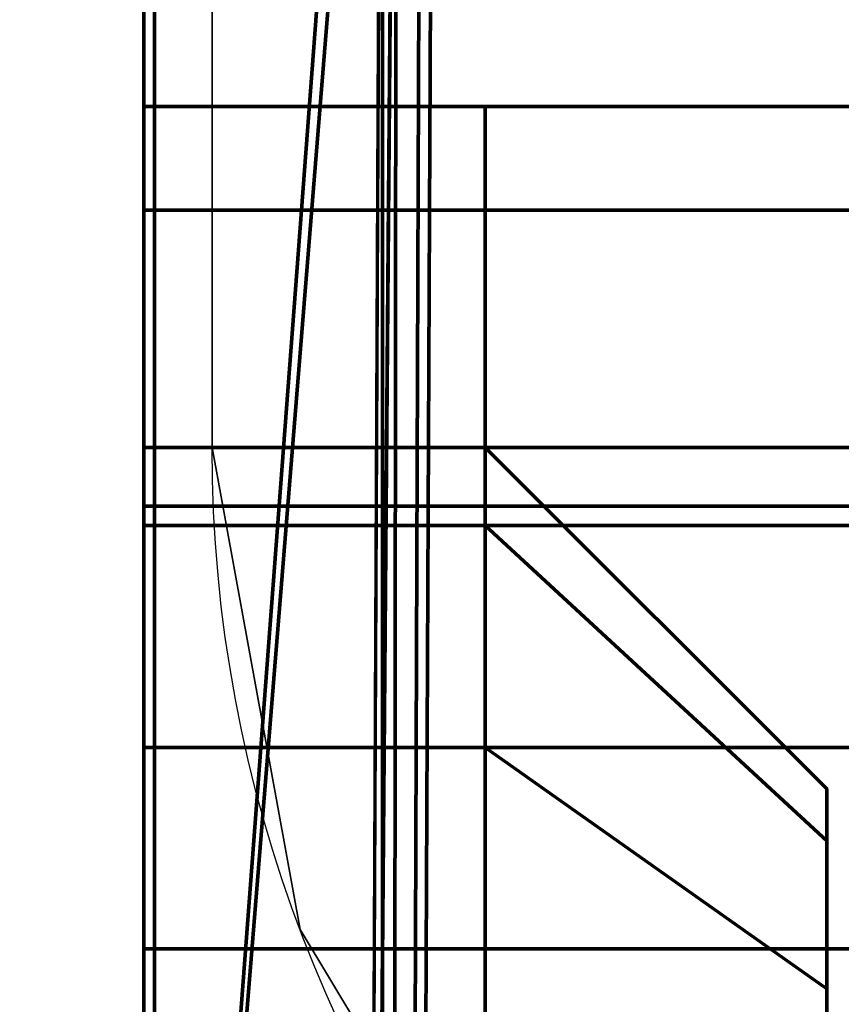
# Model space of a CAD drawing. Header units: millimetres. Extents: x -490 to 6690, y -115 to 132.
# Tile 660 of 1031: x 4028.82 to 4030.02, y -8.57 to -7.12. Entities that reach past the tile are written whole.
import ezdxf

# ---------------------------------------------------------------- set-up
doc = ezdxf.new("R2010")
doc.units = ezdxf.units.MM
doc.layers.add('152', color=7, linetype='Continuous', true_color=0xffffff)

# ---------------------------------------------------------------- blocks, each defined once
blk = doc.blocks.new('UG_SURFACE_256')
at = {"layer": '152', "color": 46, "linetype": 'Continuous', "lineweight": 70}
for points in [[(4032.4998, -7.25, 1159), (4032.4998, -5.25, 1159), (4028.9998, -5.25, 1159), (4028.9998, -10.25, 1159)], [(4028.9998, -10.25, 1021), (4028.9998, -5.25, 1021), (4032.4998, -5.25, 1021), (4032.4998, -7.25, 1021)], [(4028.9998, -5.25, 1139.5), (4028.9998, -10.625, 1139.5), (4028.9998, -7.75, 1140.4999), (4028.9998, -7.25, 1140.4999)], [(4028.9998, -10.625, 1149.5), (4028.9998, -5.25, 1149.5), (4028.9998, -7.25, 1148.5), (4028.9998, -7.75, 1148.5)], [(4028.9998, -5.25, 1129.5), (4028.9998, -10.625, 1129.5), (4028.9998, -7.75, 1130.5), (4028.9998, -7.25, 1130.5)], [(4028.9998, -10.625, 1139.5), (4028.9998, -5.25, 1139.5), (4028.9998, -7.25, 1138.5), (4028.9998, -7.75, 1138.5)], [(4028.9998, -5.25, 1119.5), (4028.9998, -10.625, 1119.5), (4028.9998, -7.75, 1120.5), (4028.9998, -7.25, 1120.5)], [(4028.9998, -10.625, 1129.5), (4028.9998, -5.25, 1129.5), (4028.9998, -7.25, 1128.5), (4028.9998, -7.75, 1128.5)], [(4028.9998, -7.75, 1061.5), (4028.9998, -7.25, 1061.5), (4028.9998, -5.25, 1060.5), (4028.9998, -10.625, 1060.5)], [(4028.9998, -10.625, 1070.5), (4028.9998, -5.25, 1070.5), (4028.9998, -7.25, 1069.5), (4028.9998, -7.75, 1069.5)], [(4028.9998, -7.75, 1051.5), (4028.9998, -7.25, 1051.5), (4028.9998, -5.25, 1050.5), (4028.9998, -10.625, 1050.5)], [(4028.9998, -10.625, 1060.5), (4028.9998, -5.25, 1060.5), (4028.9998, -7.25, 1059.5), (4028.9998, -7.75, 1059.5)], [(4028.9998, -7.75, 1041.5), (4028.9998, -7.25, 1041.5), (4028.9998, -5.25, 1040.5), (4028.9998, -10.625, 1040.5)], [(4028.9998, -10.625, 1050.5), (4028.9998, -5.25, 1050.5), (4028.9998, -7.25, 1049.5), (4028.9998, -7.75, 1049.5)], [(4028.9998, -7.75, 1031.5), (4028.9998, -7.25, 1031.5), (4028.9998, -5.25, 1030.5001), (4028.9998, -10.625, 1030.5001)], [(4028.9998, -10.625, 1040.5), (4028.9998, -5.25, 1040.5), (4028.9998, -7.25, 1039.5), (4028.9998, -7.75, 1039.5)], [(4028.9998, -10.625, 1081.75), (4028.9998, -5.25, 1081.75), (4028.9998, -8.4846, 1075.0978), (4028.9998, -9.25, 1075.25)], [(4028.9998, -5.25, 1070.5), (4028.9998, -7.25, 1071.4999), (4028.9998, -7.25, 1073.2501)], [(4028.9998, -5.25, 1081.75), (4028.9998, -7.8358, 1074.6642), (4028.9998, -8.4846, 1075.0978)], [(4028.9998, -7.25, 1073.2501), (4028.9998, -7.4022, 1074.0154), (4028.9998, -5.25, 1081.75), (4028.9998, -5.25, 1070.5)], [(4028.9998, -7.4022, 1074.0154), (4028.9998, -7.8358, 1074.6642), (4028.9998, -5.25, 1081.75)], [(4028.9998, -5.25, 1070.5), (4028.9998, -10.625, 1070.5), (4028.9998, -7.75, 1071.4999), (4028.9998, -7.25, 1071.4999)], [(4028.9998, -5.25, 1030.5001), (4028.9998, -5.25, 1021), (4028.9998, -7.4022, 1026.9847), (4028.9998, -7.25, 1027.75)], [(4028.9998, -5.25, 1021), (4028.9998, -7.8358, 1026.3358), (4028.9998, -7.4022, 1026.9847)], [(4028.9998, -9.25, 1025.75), (4028.9998, -8.4846, 1025.9023), (4028.9998, -5.25, 1021), (4028.9998, -10.25, 1021)], [(4028.9998, -8.4846, 1025.9023), (4028.9998, -7.8358, 1026.3358), (4028.9998, -5.25, 1021)], [(4028.9998, -7.25, 1027.75), (4028.9998, -7.25, 1029.5), (4028.9998, -5.25, 1030.5001)], [(4028.9998, -7.25, 1029.5), (4028.9998, -7.75, 1029.5), (4028.9998, -10.625, 1030.5001), (4028.9998, -5.25, 1030.5001)], [(4028.9998, -5.25, 1098.25), (4028.9998, -5.25, 1081.75), (4028.9998, -7.75, 1089.7501), (4028.9998, -7.75, 1090.25)], [(4028.9998, -5.25, 1098.25), (4028.9998, -7.8642, 1090.824), (4028.9998, -8.1893, 1091.3106)], [(4028.9998, -5.25, 1081.75), (4028.9998, -7.8642, 1089.1759), (4028.9998, -7.75, 1089.7501)], [(4028.9998, -7.75, 1090.25), (4028.9998, -7.8642, 1090.824), (4028.9998, -5.25, 1098.25)], [(4028.9998, -5.25, 1081.75), (4028.9998, -8.676, 1088.3641), (4028.9998, -8.1893, 1088.6893)], [(4028.9998, -10.625, 1098.25), (4028.9998, -5.25, 1098.25), (4028.9998, -8.676, 1091.6358), (4028.9998, -9.25, 1091.75)], [(4028.9998, -8.1893, 1088.6893), (4028.9998, -7.8642, 1089.1759), (4028.9998, -5.25, 1081.75)], [(4028.9998, -8.1893, 1091.3106), (4028.9998, -8.676, 1091.6358), (4028.9998, -5.25, 1098.25)], [(4028.9998, -9.25, 1088.25), (4028.9998, -8.676, 1088.3641), (4028.9998, -5.25, 1081.75), (4028.9998, -10.625, 1081.75)], [(4028.9998, -10.25, 1159), (4028.9998, -5.25, 1159), (4028.9998, -8.4846, 1154.0978), (4028.9998, -9.25, 1154.25)], [(4028.9998, -5.25, 1149.5), (4028.9998, -7.25, 1150.5001), (4028.9998, -7.25, 1152.2501)], [(4028.9998, -5.25, 1159), (4028.9998, -7.8358, 1153.6642), (4028.9998, -8.4846, 1154.0978)], [(4028.9998, -7.25, 1152.2501), (4028.9998, -7.4022, 1153.0154), (4028.9998, -5.25, 1159), (4028.9998, -5.25, 1149.5)], [(4028.9998, -7.4022, 1153.0154), (4028.9998, -7.8358, 1153.6642), (4028.9998, -5.25, 1159)], [(4028.9998, -5.25, 1149.5), (4028.9998, -10.625, 1149.5), (4028.9998, -7.75, 1150.5001), (4028.9998, -7.25, 1150.5001)], [(4028.9998, -5.25, 1098.25), (4028.9998, -7.25, 1106.75), (4028.9998, -7.25, 1108.5)], [(4028.9998, -5.25, 1098.25), (4028.9998, -7.4022, 1105.9847), (4028.9998, -7.25, 1106.75)], [(4028.9998, -7.25, 1108.5), (4028.9998, -7.25, 1110.5), (4028.9998, -5.25, 1098.25)], [(4028.9998, -5.25, 1098.25), (4028.9998, -7.8358, 1105.3358), (4028.9998, -7.4022, 1105.9847)], [(4028.9998, -9.25, 1104.75), (4028.9998, -8.4846, 1104.9023), (4028.9998, -5.25, 1098.25), (4028.9998, -10.625, 1098.25)], [(4028.9998, -8.4846, 1104.9023), (4028.9998, -7.8358, 1105.3358), (4028.9998, -5.25, 1098.25)], [(4028.9998, -10.625, 1119.5), (4028.9998, -5.25, 1119.5), (4028.9998, -7.25, 1118.5), (4028.9998, -7.75, 1118.5)], [(4028.9998, -7.25, 1110.5), (4028.9998, -7.25, 1118.5), (4028.9998, -5.25, 1119.5), (4028.9998, -5.25, 1098.25)], [(4028.9998, -7.25, 1031.5), (4028.9998, -7.25, 1039.5), (4028.9998, -5.25, 1040.5), (4028.9998, -5.25, 1030.5001)], [(4028.9998, -7.25, 1041.5), (4028.9998, -7.25, 1049.5), (4028.9998, -5.25, 1050.5), (4028.9998, -5.25, 1040.5)], [(4028.9998, -7.25, 1051.5), (4028.9998, -7.25, 1059.5), (4028.9998, -5.25, 1060.5), (4028.9998, -5.25, 1050.5)], [(4028.9998, -7.25, 1061.5), (4028.9998, -7.25, 1069.5), (4028.9998, -5.25, 1070.5), (4028.9998, -5.25, 1060.5)], [(4028.9998, -7.25, 1120.5), (4028.9998, -7.25, 1128.5), (4028.9998, -5.25, 1129.5), (4028.9998, -5.25, 1119.5)], [(4028.9998, -7.25, 1130.5), (4028.9998, -7.25, 1138.5), (4028.9998, -5.25, 1139.5), (4028.9998, -5.25, 1129.5)], [(4028.9998, -7.25, 1140.4999), (4028.9998, -7.25, 1148.5), (4028.9998, -5.25, 1149.5), (4028.9998, -5.25, 1139.5)], [(4029.3493, -5.8323, 1169.338), (4029.0155, -5.343, 1167.5), (4029.0155, -10.25, 1167.5)], [(4029.0155, -5.343, 1167.5), (4032.4998, -5.343, 1167.5), (4032.4998, -7.25, 1167.5)], [(4032.4998, -7.25, 1167.5), (4032.4998, -10.25, 1167.5), (4029.0155, -10.25, 1167.5), (4029.0155, -5.343, 1167.5)], [(4029.0155, -5.343, 1012.5), (4029.0155, -10.25, 1012.5), (4032.4998, -10.25, 1012.5), (4032.4998, -7.25, 1012.5)], [(4032.4998, -7.25, 1012.5), (4032.4998, -5.343, 1012.5), (4029.0155, -5.343, 1012.5)], [(4029.0155, -10.25, 1012.5), (4029.0155, -5.343, 1012.5), (4029.3708, -5.8536, 1010.6663)], [(4029.0155, -10.25, 1167.5), (4029.3231, -11.75, 1169.25), (4029.3493, -5.8323, 1169.338)], [(4029.3493, -23.25, 1169.338), (4029.3493, -5.8323, 1169.338), (4029.3231, -11.75, 1169.25), (4029.3231, -21.25, 1169.25)], [(4029.4247, -5.9218, 1169.4839), (4029.3493, -5.8323, 1169.338), (4029.3493, -23.25, 1169.338)], [(4029.3708, -5.8536, 1010.6663), (4029.3231, -11.75, 1010.7501), (4029.0155, -10.25, 1012.5)], [(4029.3231, -11.75, 1010.7501), (4029.3708, -5.8536, 1010.6663), (4029.3493, -23.25, 1010.6621)], [(4029.3493, -23.25, 1010.6621), (4029.3708, -5.8536, 1010.6663), (4029.4065, -5.9047, 1010.4828)], [(4029.3493, -23.25, 1010.6621), (4029.4065, -5.9047, 1010.4828), (4030.6754, -7.4023, 1008.101)], [(4034.9998, -6.6992, 1009.0067), (4030.6754, -7.4023, 1008.101), (4029.4065, -5.9047, 1010.4828)], [(4029.3493, -23.25, 1169.338), (4030.6754, -23.25, 1171.899), (4030.6754, -7.4023, 1171.899), (4029.4247, -5.9218, 1169.4839)], [(4029.4247, -5.9218, 1169.4839), (4030.6754, -7.4023, 1171.899), (4034.9998, -6.6825, 1170.9683)], [(4028.9998, -10.25, 1159), (4032.4998, -10.25, 1159), (4034.9998, -7.25, 1159), (4032.4998, -7.25, 1159)], [(4032.4998, -7.25, 1021), (4034.9998, -7.25, 1021), (4032.4998, -10.25, 1021), (4028.9998, -10.25, 1021)], [(4034.9998, -7.4022, 1153.0154), (4028.9998, -7.4022, 1153.0154), (4028.9998, -7.25, 1152.2501), (4034.9998, -7.25, 1152.2501)], [(4034.9998, -7.25, 1106.75), (4028.9998, -7.25, 1106.75), (4028.9998, -7.4022, 1105.9847), (4034.9998, -7.4022, 1105.9847)], [(4034.9998, -7.25, 1027.75), (4028.9998, -7.25, 1027.75), (4028.9998, -7.4022, 1026.9847), (4034.9998, -7.4022, 1026.9847)], [(4034.9998, -7.4022, 1074.0154), (4028.9998, -7.4022, 1074.0154), (4028.9998, -7.25, 1073.2501), (4034.9998, -7.25, 1073.2501)], [(4029.5, -7.25, 1150.5001), (4028.9998, -7.25, 1150.5001), (4028.9998, -7.75, 1150.5001), (4029.5, -7.75, 1150.5001)], [(4029.5, -7.75, 1148.5), (4028.9998, -7.75, 1148.5), (4028.9998, -7.25, 1148.5), (4029.5, -7.25, 1148.5)], [(4029.5, -7.25, 1140.4999), (4028.9998, -7.25, 1140.4999), (4028.9998, -7.75, 1140.4999), (4029.5, -7.75, 1140.4999)], [(4029.5, -7.75, 1138.5), (4028.9998, -7.75, 1138.5), (4028.9998, -7.25, 1138.5), (4029.5, -7.25, 1138.5)], [(4029.5, -7.25, 1130.5), (4028.9998, -7.25, 1130.5), (4028.9998, -7.75, 1130.5), (4029.5, -7.75, 1130.5)], [(4029.5, -7.75, 1128.5), (4028.9998, -7.75, 1128.5), (4028.9998, -7.25, 1128.5), (4029.5, -7.25, 1128.5)], [(4029.5, -7.25, 1120.5), (4028.9998, -7.25, 1120.5), (4028.9998, -7.75, 1120.5), (4029.5, -7.75, 1120.5)], [(4029.5, -7.75, 1118.5), (4028.9998, -7.75, 1118.5), (4028.9998, -7.25, 1118.5), (4029.5, -7.25, 1118.5)], [(4029.5, -7.25, 1110.5), (4028.9998, -7.25, 1110.5), (4028.9998, -7.75, 1110.5), (4029.5, -7.75, 1110.5)], [(4029.5, -7.25, 1118.5), (4028.9998, -7.25, 1118.5), (4028.9998, -7.25, 1110.5), (4029.5, -7.25, 1110.5)], [(4029.5, -7.25, 1128.5), (4028.9998, -7.25, 1128.5), (4028.9998, -7.25, 1120.5), (4029.5, -7.25, 1120.5)], [(4029.5, -7.25, 1138.5), (4028.9998, -7.25, 1138.5), (4028.9998, -7.25, 1130.5), (4029.5, -7.25, 1130.5)], [(4029.5, -7.25, 1148.5), (4028.9998, -7.25, 1148.5), (4028.9998, -7.25, 1140.4999), (4029.5, -7.25, 1140.4999)], [(4034.9998, -7.25, 1152.2501), (4028.9998, -7.25, 1152.2501), (4028.9998, -7.25, 1150.5001), (4029.5, -7.25, 1150.5001)], [(4029.5, -7.25, 1108.5), (4028.9998, -7.25, 1108.5), (4028.9998, -7.25, 1106.75), (4034.9998, -7.25, 1106.75)], [(4029.5, -7.75, 1108.5), (4028.9998, -7.75, 1108.5), (4028.9998, -7.25, 1108.5), (4029.5, -7.25, 1108.5)], [(4028.9998, -7.75, 1029.5), (4028.9998, -7.25, 1029.5), (4029.5, -7.25, 1029.5), (4029.5, -7.75, 1029.5)], [(4028.9998, -7.25, 1031.5), (4028.9998, -7.75, 1031.5), (4029.5, -7.75, 1031.5), (4029.5, -7.25, 1031.5)], [(4028.9998, -7.75, 1039.5), (4028.9998, -7.25, 1039.5), (4029.5, -7.25, 1039.5), (4029.5, -7.75, 1039.5)], [(4028.9998, -7.25, 1041.5), (4028.9998, -7.75, 1041.5), (4029.5, -7.75, 1041.5), (4029.5, -7.25, 1041.5)], [(4028.9998, -7.75, 1049.5), (4028.9998, -7.25, 1049.5), (4029.5, -7.25, 1049.5), (4029.5, -7.75, 1049.5)], [(4028.9998, -7.25, 1051.5), (4028.9998, -7.75, 1051.5), (4029.5, -7.75, 1051.5), (4029.5, -7.25, 1051.5)], [(4028.9998, -7.75, 1059.5), (4028.9998, -7.25, 1059.5), (4029.5, -7.25, 1059.5), (4029.5, -7.75, 1059.5)], [(4028.9998, -7.25, 1061.5), (4028.9998, -7.75, 1061.5), (4029.5, -7.75, 1061.5), (4029.5, -7.25, 1061.5)], [(4028.9998, -7.75, 1069.5), (4028.9998, -7.25, 1069.5), (4029.5, -7.25, 1069.5), (4029.5, -7.75, 1069.5)], [(4029.5, -7.25, 1039.5), (4028.9998, -7.25, 1039.5), (4028.9998, -7.25, 1031.5), (4029.5, -7.25, 1031.5)], [(4029.5, -7.25, 1049.5), (4028.9998, -7.25, 1049.5), (4028.9998, -7.25, 1041.5), (4029.5, -7.25, 1041.5)], [(4029.5, -7.25, 1059.5), (4028.9998, -7.25, 1059.5), (4028.9998, -7.25, 1051.5), (4029.5, -7.25, 1051.5)], [(4029.5, -7.25, 1069.5), (4028.9998, -7.25, 1069.5), (4028.9998, -7.25, 1061.5), (4029.5, -7.25, 1061.5)], [(4034.9998, -7.25, 1073.2501), (4028.9998, -7.25, 1073.2501), (4028.9998, -7.25, 1071.4999), (4029.5, -7.25, 1071.4999)], [(4029.5, -7.25, 1029.5), (4028.9998, -7.25, 1029.5), (4028.9998, -7.25, 1027.75), (4034.9998, -7.25, 1027.75)], [(4028.9998, -7.25, 1071.4999), (4028.9998, -7.75, 1071.4999), (4029.5, -7.75, 1071.4999), (4029.5, -7.25, 1071.4999)], [(4028.9998, -7.25, 1108.5), (4028.9998, -7.75, 1110.5), (4028.9998, -7.25, 1110.5)], [(4028.9998, -7.75, 1110.5), (4028.9998, -7.25, 1108.5), (4028.9998, -7.75, 1108.5), (4028.9998, -10.625, 1119.5)], [(4029.5, -7.75, 1150.5001), (4029.5, -7.75, 1148.5), (4029.5, -7.25, 1148.5), (4029.5, -7.25, 1150.5001)], [(4029.5, -7.25, 1138.5), (4029.5, -7.25, 1140.4999), (4029.5, -7.75, 1140.4999), (4029.5, -7.75, 1138.5)], [(4029.5, -7.25, 1128.5), (4029.5, -7.25, 1130.5), (4029.5, -7.75, 1130.5), (4029.5, -7.75, 1128.5)], [(4029.5, -7.25, 1118.5), (4029.5, -7.25, 1120.5), (4029.5, -7.75, 1120.5), (4029.5, -7.75, 1118.5)], [(4034.9998, -7.25, 1106.75), (4029.5, -7.25, 1118.5), (4029.5, -7.25, 1110.5)], [(4034.9998, -7.25, 1106.75), (4029.5, -7.25, 1128.5), (4029.5, -7.25, 1120.5)], [(4029.5, -7.25, 1120.5), (4029.5, -7.25, 1118.5), (4034.9998, -7.25, 1106.75)], [(4034.9998, -7.25, 1106.75), (4029.5, -7.25, 1138.5), (4029.5, -7.25, 1130.5)], [(4029.5, -7.25, 1130.5), (4029.5, -7.25, 1128.5), (4034.9998, -7.25, 1106.75)], [(4034.9998, -7.25, 1106.75), (4029.5, -7.25, 1148.5), (4029.5, -7.25, 1140.4999)], [(4029.5, -7.25, 1140.4999), (4029.5, -7.25, 1138.5), (4034.9998, -7.25, 1106.75)], [(4034.9998, -7.25, 1106.75), (4034.9998, -7.25, 1152.2501), (4029.5, -7.25, 1150.5001), (4029.5, -7.25, 1148.5)], [(4029.5, -7.25, 1110.5), (4029.5, -7.25, 1108.5), (4034.9998, -7.25, 1106.75)], [(4029.5, -7.25, 1108.5), (4029.5, -7.25, 1110.5), (4029.5, -7.75, 1110.5), (4029.5, -7.75, 1108.5)], [(4029.5, -7.75, 1029.5), (4029.5, -7.25, 1029.5), (4029.5, -7.25, 1031.5), (4029.5, -7.75, 1031.5)], [(4029.5, -7.75, 1039.5), (4029.5, -7.25, 1039.5), (4029.5, -7.25, 1041.5), (4029.5, -7.75, 1041.5)], [(4029.5, -7.75, 1049.5), (4029.5, -7.25, 1049.5), (4029.5, -7.25, 1051.5), (4029.5, -7.75, 1051.5)], [(4029.5, -7.75, 1059.5), (4029.5, -7.25, 1059.5), (4029.5, -7.25, 1061.5), (4029.5, -7.75, 1061.5)], [(4034.9998, -7.25, 1027.75), (4029.5, -7.25, 1039.5), (4029.5, -7.25, 1031.5)], [(4034.9998, -7.25, 1027.75), (4029.5, -7.25, 1049.5), (4029.5, -7.25, 1041.5)], [(4029.5, -7.25, 1041.5), (4029.5, -7.25, 1039.5), (4034.9998, -7.25, 1027.75)], [(4034.9998, -7.25, 1027.75), (4029.5, -7.25, 1059.5), (4029.5, -7.25, 1051.5)], [(4029.5, -7.25, 1051.5), (4029.5, -7.25, 1049.5), (4034.9998, -7.25, 1027.75)], [(4034.9998, -7.25, 1027.75), (4029.5, -7.25, 1069.5), (4029.5, -7.25, 1061.5)], [(4029.5, -7.25, 1061.5), (4029.5, -7.25, 1059.5), (4034.9998, -7.25, 1027.75)], [(4034.9998, -7.25, 1027.75), (4034.9998, -7.25, 1073.2501), (4029.5, -7.25, 1071.4999), (4029.5, -7.25, 1069.5)], [(4029.5, -7.25, 1031.5), (4029.5, -7.25, 1029.5), (4034.9998, -7.25, 1027.75)], [(4029.5, -7.25, 1071.4999), (4029.5, -7.75, 1071.4999), (4029.5, -7.75, 1069.5), (4029.5, -7.25, 1069.5)], [(4034.9998, -7.8358, 1153.6642), (4028.9998, -7.8358, 1153.6642), (4028.9998, -7.4022, 1153.0154), (4034.9998, -7.4022, 1153.0154)], [(4034.9998, -7.4022, 1105.9847), (4028.9998, -7.4022, 1105.9847), (4028.9998, -7.8358, 1105.3358), (4034.9998, -7.8358, 1105.3358)], [(4034.9998, -7.4022, 1026.9847), (4028.9998, -7.4022, 1026.9847), (4028.9998, -7.8358, 1026.3358), (4034.9998, -7.8358, 1026.3358)], [(4034.9998, -7.8358, 1074.6642), (4028.9998, -7.8358, 1074.6642), (4028.9998, -7.4022, 1074.0154), (4034.9998, -7.4022, 1074.0154)], [(4030.6754, -7.4023, 1008.101), (4030.6754, -23.25, 1008.101), (4029.3493, -23.25, 1010.6621)], [(4033.9999, -7.8642, 1090.824), (4028.9998, -7.8642, 1090.824), (4028.9998, -7.75, 1090.25), (4033.9999, -7.75, 1090.25)], [(4033.9999, -7.75, 1089.7501), (4033.9999, -7.75, 1090.25), (4028.9998, -7.75, 1090.25), (4028.9998, -7.75, 1089.7501)], [(4033.9999, -7.75, 1089.7501), (4028.9998, -7.75, 1089.7501), (4028.9998, -7.8642, 1089.1759), (4033.9999, -7.8642, 1089.1759)], [(4029.5, -7.75, 1152.2501), (4028.9998, -7.75, 1152.2501), (4028.9998, -7.8642, 1152.824), (4029.5, -7.8642, 1152.824)], [(4029.5, -7.75, 1152.2501), (4029.5, -7.75, 1150.5001), (4028.9998, -7.75, 1150.5001), (4028.9998, -7.75, 1152.2501)], [(4029.5, -7.75, 1148.5), (4029.5, -7.75, 1140.4999), (4028.9998, -7.75, 1140.4999), (4028.9998, -7.75, 1148.5)], [(4029.5, -7.75, 1138.5), (4029.5, -7.75, 1130.5), (4028.9998, -7.75, 1130.5), (4028.9998, -7.75, 1138.5)], [(4029.5, -7.75, 1128.5), (4029.5, -7.75, 1120.5), (4028.9998, -7.75, 1120.5), (4028.9998, -7.75, 1128.5)], [(4029.5, -7.75, 1118.5), (4029.5, -7.75, 1110.5), (4028.9998, -7.75, 1110.5), (4028.9998, -7.75, 1118.5)], [(4029.5, -7.75, 1108.5), (4029.5, -7.75, 1106.75), (4028.9998, -7.75, 1106.75), (4028.9998, -7.75, 1108.5)], [(4029.5, -7.8642, 1106.176), (4028.9998, -7.8642, 1106.176), (4028.9998, -7.75, 1106.75), (4029.5, -7.75, 1106.75)], [(4029.5, -7.8642, 1027.176), (4028.9998, -7.8642, 1027.176), (4028.9998, -7.75, 1027.75), (4029.5, -7.75, 1027.75)], [(4029.5, -7.75, 1029.5), (4029.5, -7.75, 1027.75), (4028.9998, -7.75, 1027.75), (4028.9998, -7.75, 1029.5)], [(4029.5, -7.75, 1039.5), (4029.5, -7.75, 1031.5), (4028.9998, -7.75, 1031.5), (4028.9998, -7.75, 1039.5)], [(4029.5, -7.75, 1049.5), (4029.5, -7.75, 1041.5), (4028.9998, -7.75, 1041.5), (4028.9998, -7.75, 1049.5)], [(4029.5, -7.75, 1059.5), (4029.5, -7.75, 1051.5), (4028.9998, -7.75, 1051.5), (4028.9998, -7.75, 1059.5)], [(4029.5, -7.75, 1069.5), (4029.5, -7.75, 1061.5), (4028.9998, -7.75, 1061.5), (4028.9998, -7.75, 1069.5)], [(4029.5, -7.75, 1073.2501), (4029.5, -7.75, 1071.4999), (4028.9998, -7.75, 1071.4999), (4028.9998, -7.75, 1073.2501)], [(4029.5, -7.75, 1073.2501), (4028.9998, -7.75, 1073.2501), (4028.9998, -7.8642, 1073.824), (4029.5, -7.8642, 1073.824)], [(4028.9998, -10.625, 1139.5), (4028.9998, -10.625, 1149.5), (4028.9998, -7.75, 1148.5), (4028.9998, -7.75, 1140.4999)], [(4028.9998, -10.625, 1129.5), (4028.9998, -10.625, 1139.5), (4028.9998, -7.75, 1138.5), (4028.9998, -7.75, 1130.5)], [(4028.9998, -10.625, 1119.5), (4028.9998, -10.625, 1129.5), (4028.9998, -7.75, 1128.5), (4028.9998, -7.75, 1120.5)], [(4028.9998, -10.625, 1060.5), (4028.9998, -10.625, 1070.5), (4028.9998, -7.75, 1069.5), (4028.9998, -7.75, 1061.5)], [(4028.9998, -10.625, 1050.5), (4028.9998, -10.625, 1060.5), (4028.9998, -7.75, 1059.5), (4028.9998, -7.75, 1051.5)], [(4028.9998, -10.625, 1040.5), (4028.9998, -10.625, 1050.5), (4028.9998, -7.75, 1049.5), (4028.9998, -7.75, 1041.5)], [(4028.9998, -10.625, 1030.5001), (4028.9998, -10.625, 1040.5), (4028.9998, -7.75, 1039.5), (4028.9998, -7.75, 1031.5)], [(4028.9998, -8.1893, 1074.3107), (4028.9998, -7.8642, 1073.824), (4028.9998, -7.75, 1073.2501), (4028.9998, -10.625, 1070.5)], [(4028.9998, -7.75, 1073.2501), (4028.9998, -7.75, 1071.4999), (4028.9998, -10.625, 1070.5)], [(4028.9998, -10.625, 1030.5001), (4028.9998, -7.75, 1027.75), (4028.9998, -7.8642, 1027.176), (4028.9998, -8.1893, 1026.6893)], [(4028.9998, -10.625, 1030.5001), (4028.9998, -7.75, 1029.5), (4028.9998, -7.75, 1027.75)], [(4028.9998, -8.1893, 1153.3107), (4028.9998, -7.8642, 1152.824), (4028.9998, -7.75, 1152.2501), (4028.9998, -10.625, 1149.5)], [(4028.9998, -7.75, 1152.2501), (4028.9998, -7.75, 1150.5001), (4028.9998, -10.625, 1149.5)], [(4028.9998, -9.25, 1105.25), (4028.9998, -7.75, 1106.75), (4028.9998, -7.8642, 1106.176), (4028.9998, -8.1893, 1105.6893)], [(4028.9998, -10.625, 1119.5), (4028.9998, -7.75, 1118.5), (4028.9998, -7.75, 1110.5)], [(4028.9998, -9.25, 1105.25), (4028.9998, -10.625, 1119.5), (4028.9998, -7.75, 1108.5), (4028.9998, -7.75, 1106.75)], [(4029.5, -7.75, 1152.2501), (4029.5, -7.8642, 1152.824), (4030.0002, -8.3261, 1152.6327), (4030.0002, -8.25, 1152.2501)], [(4030.0002, -8.25, 1152.2501), (4029.5, -7.75, 1148.5), (4029.5, -7.75, 1150.5001)], [(4030.0002, -8.25, 1152.2501), (4029.5, -7.75, 1140.4999), (4029.5, -7.75, 1148.5)], [(4030.0002, -8.25, 1152.2501), (4029.5, -7.75, 1138.5), (4029.5, -7.75, 1140.4999)], [(4030.0002, -8.25, 1152.2501), (4029.5, -7.75, 1130.5), (4029.5, -7.75, 1138.5)], [(4030.0002, -8.25, 1152.2501), (4030.0002, -8.25, 1106.75), (4029.5, -7.75, 1128.5), (4029.5, -7.75, 1130.5)], [(4030.0002, -8.25, 1106.75), (4029.5, -7.75, 1120.5), (4029.5, -7.75, 1128.5)], [(4030.0002, -8.25, 1106.75), (4029.5, -7.75, 1118.5), (4029.5, -7.75, 1120.5)], [(4030.0002, -8.25, 1106.75), (4029.5, -7.75, 1108.5), (4029.5, -7.75, 1110.5)], [(4029.5, -7.75, 1110.5), (4029.5, -7.75, 1118.5), (4030.0002, -8.25, 1106.75)], [(4030.0002, -8.25, 1106.75), (4029.5, -7.75, 1106.75), (4029.5, -7.75, 1108.5)], [(4029.5, -7.75, 1150.5001), (4029.5, -7.75, 1152.2501), (4030.0002, -8.25, 1152.2501)], [(4029.5, -7.8642, 1106.176), (4029.5, -7.75, 1106.75), (4030.0002, -8.25, 1106.75), (4030.0002, -8.3261, 1106.3673)], [(4029.5, -7.8642, 1027.176), (4029.5, -7.75, 1027.75), (4030.0002, -8.25, 1027.75), (4030.0002, -8.3261, 1027.3674)], [(4030.0002, -8.25, 1027.75), (4029.5, -7.75, 1039.5), (4029.5, -7.75, 1041.5)], [(4030.0002, -8.25, 1027.75), (4029.5, -7.75, 1029.5), (4029.5, -7.75, 1031.5)], [(4030.0002, -8.25, 1073.2501), (4029.5, -7.75, 1069.5), (4029.5, -7.75, 1071.4999)], [(4030.0002, -8.25, 1073.2501), (4029.5, -7.75, 1059.5), (4029.5, -7.75, 1061.5)], [(4030.0002, -8.25, 1073.2501), (4030.0002, -8.25, 1027.75), (4029.5, -7.75, 1049.5), (4029.5, -7.75, 1051.5)], [(4029.5, -7.75, 1031.5), (4029.5, -7.75, 1039.5), (4030.0002, -8.25, 1027.75)], [(4029.5, -7.75, 1061.5), (4029.5, -7.75, 1069.5), (4030.0002, -8.25, 1073.2501)], [(4029.5, -7.75, 1041.5), (4029.5, -7.75, 1049.5), (4030.0002, -8.25, 1027.75)], [(4029.5, -7.75, 1051.5), (4029.5, -7.75, 1059.5), (4030.0002, -8.25, 1073.2501)], [(4030.0002, -8.25, 1027.75), (4029.5, -7.75, 1027.75), (4029.5, -7.75, 1029.5)], [(4029.5, -7.75, 1071.4999), (4029.5, -7.75, 1073.2501), (4030.0002, -8.25, 1073.2501)], [(4029.5, -7.75, 1073.2501), (4029.5, -7.8642, 1073.824), (4030.0002, -8.3261, 1073.6327), (4030.0002, -8.25, 1073.2501)], [(4034.9998, -8.4846, 1154.0978), (4028.9998, -8.4846, 1154.0978), (4028.9998, -7.8358, 1153.6642), (4034.9998, -7.8358, 1153.6642)], [(4034.9998, -7.8358, 1105.3358), (4028.9998, -7.8358, 1105.3358), (4028.9998, -8.4846, 1104.9023), (4034.9998, -8.4846, 1104.9023)], [(4034.9998, -7.8358, 1026.3358), (4028.9998, -7.8358, 1026.3358), (4028.9998, -8.4846, 1025.9023), (4034.9998, -8.4846, 1025.9023)], [(4034.9998, -8.4846, 1075.0978), (4028.9998, -8.4846, 1075.0978), (4028.9998, -7.8358, 1074.6642), (4034.9998, -7.8358, 1074.6642)], [(4033.9999, -8.1893, 1091.3106), (4028.9998, -8.1893, 1091.3106), (4028.9998, -7.8642, 1090.824), (4033.9999, -7.8642, 1090.824)], [(4033.9999, -7.8642, 1089.1759), (4028.9998, -7.8642, 1089.1759), (4028.9998, -8.1893, 1088.6893), (4033.9999, -8.1893, 1088.6893)], [(4029.5, -7.8642, 1152.824), (4028.9998, -7.8642, 1152.824), (4028.9998, -8.1893, 1153.3107), (4029.5, -8.1893, 1153.3107)], [(4029.5, -8.1893, 1105.6893), (4028.9998, -8.1893, 1105.6893), (4028.9998, -7.8642, 1106.176), (4029.5, -7.8642, 1106.176)], [(4029.5, -8.1893, 1026.6893), (4028.9998, -8.1893, 1026.6893), (4028.9998, -7.8642, 1027.176), (4029.5, -7.8642, 1027.176)], [(4029.5, -7.8642, 1073.824), (4028.9998, -7.8642, 1073.824), (4028.9998, -8.1893, 1074.3107), (4029.5, -8.1893, 1074.3107)], [(4029.5, -7.8642, 1152.824), (4029.5, -8.1893, 1153.3107), (4030.0002, -8.5429, 1152.9571), (4030.0002, -8.3261, 1152.6327)], [(4029.5, -8.1893, 1105.6893), (4029.5, -7.8642, 1106.176), (4030.0002, -8.3261, 1106.3673), (4030.0002, -8.5429, 1106.0429)], [(4029.5, -8.1893, 1026.6893), (4029.5, -7.8642, 1027.176), (4030.0002, -8.3261, 1027.3674), (4030.0002, -8.5429, 1027.0429)], [(4029.5, -7.8642, 1073.824), (4029.5, -8.1893, 1074.3107), (4030.0002, -8.5429, 1073.9571), (4030.0002, -8.3261, 1073.6327)], [(4033.9999, -8.676, 1091.6358), (4028.9998, -8.676, 1091.6358), (4028.9998, -8.1893, 1091.3106), (4033.9999, -8.1893, 1091.3106)], [(4033.9999, -8.1893, 1088.6893), (4028.9998, -8.1893, 1088.6893), (4028.9998, -8.676, 1088.3641), (4033.9999, -8.676, 1088.3641)], [(4029.5, -8.1893, 1153.3107), (4028.9998, -8.1893, 1153.3107), (4028.9998, -8.676, 1153.6359), (4029.5, -8.676, 1153.6359)], [(4029.5, -8.676, 1105.3642), (4028.9998, -8.676, 1105.3642), (4028.9998, -8.1893, 1105.6893), (4029.5, -8.1893, 1105.6893)], [(4029.5, -8.676, 1026.3642), (4028.9998, -8.676, 1026.3642), (4028.9998, -8.1893, 1026.6893), (4029.5, -8.1893, 1026.6893)], [(4029.5, -8.1893, 1074.3107), (4028.9998, -8.1893, 1074.3107), (4028.9998, -8.676, 1074.6359), (4029.5, -8.676, 1074.6359)], [(4028.9998, -10.625, 1070.5), (4028.9998, -9.25, 1074.7499), (4028.9998, -8.676, 1074.6359), (4028.9998, -8.1893, 1074.3107)], [(4028.9998, -8.1893, 1026.6893), (4028.9998, -8.676, 1026.3642), (4028.9998, -9.25, 1026.25), (4028.9998, -10.625, 1030.5001)], [(4028.9998, -10.625, 1149.5), (4028.9998, -9.25, 1153.7499), (4028.9998, -8.676, 1153.6359), (4028.9998, -8.1893, 1153.3107)], [(4028.9998, -8.1893, 1105.6893), (4028.9998, -8.676, 1105.3642), (4028.9998, -9.25, 1105.25)], [(4029.5, -8.1893, 1153.3107), (4029.5, -8.676, 1153.6359), (4030.0002, -8.8673, 1153.1739), (4030.0002, -8.5429, 1152.9571)], [(4029.5, -8.676, 1105.3642), (4029.5, -8.1893, 1105.6893), (4030.0002, -8.5429, 1106.0429), (4030.0002, -8.8673, 1105.8261)], [(4029.5, -8.676, 1026.3642), (4029.5, -8.1893, 1026.6893), (4030.0002, -8.5429, 1027.0429), (4030.0002, -8.8673, 1026.8261)], [(4029.5, -8.1893, 1074.3107), (4029.5, -8.676, 1074.6359), (4030.0002, -8.8673, 1074.1739), (4030.0002, -8.5429, 1073.9571)], [(4030.0002, -8.25, 1152.2501), (4030.0002, -8.3261, 1152.6327), (4030.0002, -8.5429, 1152.9571), (4030.0002, -8.8673, 1153.1739)], [(4030.0002, -8.8673, 1153.1739), (4030.0002, -9.25, 1153.25), (4030.0002, -8.25, 1152.2501)], [(4030.0002, -8.25, 1106.75), (4030.0002, -9.25, 1105.75), (4030.0002, -8.8673, 1105.8261)], [(4030.0002, -19.75, 1153.25), (4030.0002, -20.75, 1106.75), (4030.0002, -8.25, 1106.75), (4030.0002, -8.25, 1152.2501)], [(4030.0002, -19.75, 1105.75), (4030.0002, -9.25, 1105.75), (4030.0002, -8.25, 1106.75), (4030.0002, -20.75, 1106.75)], [(4030.0002, -9.25, 1153.25), (4030.0002, -19.75, 1153.25), (4030.0002, -8.25, 1152.2501)], [(4030.0002, -8.8673, 1105.8261), (4030.0002, -8.5429, 1106.0429), (4030.0002, -8.3261, 1106.3673), (4030.0002, -8.25, 1106.75)], [(4030.0002, -8.25, 1073.2501), (4030.0002, -8.3261, 1073.6327), (4030.0002, -8.5429, 1073.9571), (4030.0002, -8.8673, 1074.1739)], [(4030.0002, -9.25, 1074.25), (4030.0002, -9.25, 1026.75), (4030.0002, -8.25, 1027.75), (4030.0002, -8.25, 1073.2501)], [(4030.0002, -8.5429, 1027.0429), (4030.0002, -8.3261, 1027.3674), (4030.0002, -8.25, 1027.75), (4030.0002, -9.25, 1026.75)], [(4030.0002, -8.8673, 1074.1739), (4030.0002, -9.25, 1074.25), (4030.0002, -8.25, 1073.2501)], [(4034.9998, -9.25, 1154.25), (4028.9998, -9.25, 1154.25), (4028.9998, -8.4846, 1154.0978), (4034.9998, -8.4846, 1154.0978)], [(4034.9998, -8.4846, 1104.9023), (4028.9998, -8.4846, 1104.9023), (4028.9998, -9.25, 1104.75), (4034.9998, -9.25, 1104.75)], [(4034.9998, -8.4846, 1025.9023), (4028.9998, -8.4846, 1025.9023), (4028.9998, -9.25, 1025.75), (4034.9998, -9.25, 1025.75)], [(4034.9998, -9.25, 1075.25), (4028.9998, -9.25, 1075.25), (4028.9998, -8.4846, 1075.0978), (4034.9998, -8.4846, 1075.0978)], [(4030.0002, -9.25, 1026.75), (4030.0002, -8.8673, 1026.8261), (4030.0002, -8.5429, 1027.0429)]]:
    blk.add_3dface(points, dxfattribs=at)
blk = doc.blocks.new('UG_SURFACE_263')
at = {"layer": '152', "color": 14, "linetype": 'Continuous', "lineweight": 35}
for points in [[(5043.2501, -22, 2100.25), (5043.2501, -6.25, 2100.25), (3956.7499, -6.25, 2100.25), (3956.7499, -22, 2100.25)], [(3961.75, -6.25, 2095.2499), (5038.25, -6.25, 2095.2499), (5038.25, -25, 2095.2499), (3961.75, -25, 2095.2499)]]:
    blk.add_3dface(points, dxfattribs=at)
blk = doc.blocks.new('UG_SURFACE_265')
at = {"layer": '152', "color": 7, "linetype": 'Continuous', "lineweight": 35}
for points in [[(5043.4999, -22, 2100.5001), (5043.4999, -6.25, 2100.5001), (3956.5001, -6.25, 2100.5001), (3956.5001, -22, 2100.5001)], [(3956.7499, -22, 2100.25), (3956.7499, -6.25, 2100.25), (5043.2501, -6.25, 2100.25), (5043.2501, -22, 2100.25)]]:
    blk.add_3dface(points, dxfattribs=at)
blk = doc.blocks.new('UG_SURFACE_271')
at = {"layer": '152', "color": 252, "linetype": 'Continuous', "lineweight": 35}
for points in [[(4029.0999, 7.25, 1158.9), (4029.0999, -7.75, 1158.9), (4029.0999, -7.75, 1167.1), (4029.0999, 7.25, 1167.1)], [(4031.0998, -7.75, 1167.1), (4031.0998, 7.25, 1167.1), (4029.0999, 7.25, 1167.1), (4029.0999, -7.75, 1167.1)], [(4029.0999, -7.75, 1158.9), (4029.0999, 7.25, 1158.9), (4031.0998, 7.25, 1158.9), (4031.0998, -7.75, 1158.9)], [(4029.2287, -8.4561, 1158.9), (4029.2287, -8.4561, 1167.1), (4029.0999, -7.75, 1167.1), (4029.0999, -7.75, 1158.9)], [(4029.0999, -7.75, 1167.1), (4029.2287, -8.4561, 1167.1), (4029.5987, -9.0712, 1167.1), (4031.0998, -7.75, 1167.1)], [(4031.0998, -7.75, 1158.9), (4029.5987, -9.0712, 1158.9), (4029.2287, -8.4561, 1158.9), (4029.0999, -7.75, 1158.9)], [(4031.0998, -7.75, 1167.1), (4029.5987, -9.0712, 1167.1), (4030.1619, -9.5162, 1167.1), (4030.8456, -9.7338, 1167.1)], [(4030.8456, -9.7338, 1158.9), (4030.1619, -9.5162, 1158.9), (4029.5987, -9.0712, 1158.9), (4031.0998, -7.75, 1158.9)], [(4029.5987, -9.0712, 1158.9), (4029.5987, -9.0712, 1167.1), (4029.2287, -8.4561, 1167.1), (4029.2287, -8.4561, 1158.9)]]:
    blk.add_3dface(points, dxfattribs=at)
blk = doc.blocks.new('UG_SURFACE_275')
at = {"layer": '152', "color": 252, "linetype": 'Continuous', "lineweight": 35}
for points in [[(4029.0999, 7.25, 1012.9), (4029.0999, -7.75, 1012.9), (4029.0999, -7.75, 1021.1), (4029.0999, 7.25, 1021.1)], [(4031.0998, -7.75, 1021.1), (4031.0998, 7.25, 1021.1), (4029.0999, 7.25, 1021.1), (4029.0999, -7.75, 1021.1)], [(4029.0999, -7.75, 1012.9), (4029.0999, 7.25, 1012.9), (4031.0998, 7.25, 1012.9), (4031.0998, -7.75, 1012.9)], [(4029.2287, -8.4561, 1012.9), (4029.2287, -8.4561, 1021.1), (4029.0999, -7.75, 1021.1), (4029.0999, -7.75, 1012.9)], [(4029.0999, -7.75, 1021.1), (4029.2287, -8.4561, 1021.1), (4029.5987, -9.0712, 1021.1), (4031.0998, -7.75, 1021.1)], [(4031.0998, -7.75, 1012.9), (4029.5987, -9.0712, 1012.9), (4029.2287, -8.4561, 1012.9), (4029.0999, -7.75, 1012.9)], [(4031.0998, -7.75, 1021.1), (4029.5987, -9.0712, 1021.1), (4030.1619, -9.5162, 1021.1), (4030.8456, -9.7338, 1021.1)], [(4030.8456, -9.7338, 1012.9), (4030.1619, -9.5162, 1012.9), (4029.5987, -9.0712, 1012.9), (4031.0998, -7.75, 1012.9)], [(4029.5987, -9.0712, 1012.9), (4029.5987, -9.0712, 1021.1), (4029.2287, -8.4561, 1021.1), (4029.2287, -8.4561, 1012.9)]]:
    blk.add_3dface(points, dxfattribs=at)
blk = doc.blocks.new('UG_SURFACE_288')
at = {"layer": '152', "color": 254, "linetype": 'Continuous', "lineweight": 35}
for points in [[(4032.4998, 21, 2024.4999), (4026.7501, 111.75, 2030.2501), (4026.7501, -10, 2030.2501)], [(4026.7501, -10, -8), (4026.7501, 111.75, -8), (4032.4998, 111.75, -8), (4032.4998, 86, -8)], [(4026.7501, -10, -8), (4032.4998, 86, -8), (4032.4998, 21, -8)], [(4026.7501, -10, 2030.2501), (4030.4999, -10, 2026.5), (4032.4998, -8, 2024.4999), (4032.4998, 21, 2024.4999)], [(4032.4998, 21, -8), (4032.4998, -8, -8), (4030.4999, -10, -8), (4026.7501, -10, -8)]]:
    blk.add_3dface(points, dxfattribs=at)
blk = doc.blocks.new('UG_SURFACE_291')
at = {"layer": '152', "color": 254, "linetype": 'Continuous', "lineweight": 35}
for points in [[(4973.2499, 111.75, 2030.2501), (4026.7501, 111.75, 2030.2501), (4026.7501, -10, 2030.2501), (4973.2499, -10, 2030.2501)], [(4026.7501, -10, 2030.2501), (4026.7501, 111.75, 2030.2501), (4032.4998, 21, 2024.4999)], [(4032.4998, 21, 2024.4999), (4032.4998, -8, 2024.4999), (4030.4999, -10, 2026.5), (4026.7501, -10, 2030.2501)]]:
    blk.add_3dface(points, dxfattribs=at)

msp = doc.modelspace()

# ---------------------------------------------------------------- linework, layer by layer
at = {"layer": '152', "color": 253, "linetype": 'Continuous', "lineweight": -3}
for p, q in [((4029.1, -7.75, 1167.1), (4029.1, 7.25, 1167.1)), ((4029.1, -7.75, 1158.9), (4029.1, 7.25, 1158.9)), ((4029.1, -7.75, 1021.1), (4029.1, 7.25, 1021.1)), ((4029.1, -7.75, 1012.9), (4029.1, 7.25, 1012.9)), ((4029, -10.25, 1159), (4029, -5.25, 1159)), ((4029, -10.25, 1021), (4029, -5.25, 1021)), ((4029.0156, -5.343, 1012.5), (4029.0156, -10.25, 1012.5)), ((4029.0156, -5.343, 1167.5), (4029.0156, -10.25, 1167.5)), ((4029, -7.25, 1128.5), (4029, -7.75, 1128.5)), ((4029, -7.25, 1071.5), (4029.5, -7.25, 1071.5)), ((4035, -7.25, 1106.75), (4029, -7.25, 1106.75)), ((4029, -7.25, 1051.5), (4029, -7.25, 1059.5)), ((4029, -7.75, 1140.5), (4029, -7.25, 1140.5)), ((4029, -7.25, 1120.5), (4029.5, -7.25, 1120.5)), ((4029, -7.75, 1110.5), (4029, -7.25, 1110.5)), ((4029, -7.25, 1150.5), (4029.5, -7.25, 1150.5)), ((4029, -7.25, 1041.5), (4029.5, -7.25, 1041.5)), ((4029, -7.25, 1108.5), (4029, -7.75, 1108.5)), ((4029, -7.25, 1059.5), (4029.5, -7.25, 1059.5)), ((4029, -7.25, 1049.5), (4029.5, -7.25, 1049.5)), ((4029, -7.25, 1051.5), (4029.5, -7.25, 1051.5)), ((4029, -7.25, 1148.5), (4029, -7.75, 1148.5)), ((4029, -7.25, 1138.5), (4029.5, -7.25, 1138.5)), ((4029, -7.25, 1118.5), (4029, -7.75, 1118.5)), ((4029, -7.25, 1130.5), (4029, -7.25, 1138.5)), ((4029, -7.25, 1059.5), (4029, -7.75, 1059.5)), ((4029, -7.25, 1029.5), (4029.5, -7.25, 1029.5)), ((4029, -7.25, 1106.75), (4029, -7.25, 1108.5)), ((4029, -7.75, 1071.5), (4029, -7.25, 1071.5)), ((4029, -7.25, 1108.5), (4029.5, -7.25, 1108.5)), ((4029, -7.25, 1069.5), (4029.5, -7.25, 1069.5)), ((4029, -7.25, 1140.5), (4029.5, -7.25, 1140.5)), ((4029, -7.25, 1120.5), (4029, -7.25, 1128.5)), ((4029, -7.25, 1049.5), (4029, -7.75, 1049.5)), ((4029, -7.25, 1039.5), (4029, -7.75, 1039.5)), ((4029, -7.25, 1110.5), (4029.5, -7.25, 1110.5)), ((4029, -7.75, 1061.5), (4029, -7.25, 1061.5)), ((4029, -7.75, 1120.5), (4029, -7.25, 1120.5)), ((4029, -7.25, 1061.5), (4029, -7.25, 1069.5)), ((4035, -7.25, 1073.25), (4029, -7.25, 1073.25)), ((4029, -7.25, 1031.5), (4029.5, -7.25, 1031.5)), ((4029, -7.25, 1128.5), (4029.5, -7.25, 1128.5)), ((4029, -7.75, 1041.5), (4029, -7.25, 1041.5)), ((4029, -7.25, 1041.5), (4029, -7.25, 1049.5)), ((4035, -7.25, 1152.25), (4029, -7.25, 1152.25)), ((4029, -7.25, 1140.5), (4029, -7.25, 1148.5)), ((4029, -7.25, 1138.5), (4029, -7.75, 1138.5)), ((4029, -7.25, 1071.5), (4029, -7.25, 1073.25)), ((4029, -7.25, 1150.5), (4029, -7.25, 1152.25)), ((4035, -7.25, 1027.75), (4029, -7.25, 1027.75)), ((4029, -7.75, 1031.5), (4029, -7.25, 1031.5)), ((4029, -7.25, 1069.5), (4029, -7.75, 1069.5)), ((4029, -7.25, 1061.5), (4029.5, -7.25, 1061.5)), ((4029, -7.25, 1148.5), (4029.5, -7.25, 1148.5)), ((4029, -7.25, 1130.5), (4029.5, -7.25, 1130.5)), ((4029, -7.25, 1118.5), (4029.5, -7.25, 1118.5)), ((4029, -7.75, 1150.5), (4029, -7.25, 1150.5)), ((4029, -7.75, 1051.5), (4029, -7.25, 1051.5)), ((4029, -7.75, 1130.5), (4029, -7.25, 1130.5)), ((4029, -7.25, 1031.5), (4029, -7.25, 1039.5)), ((4029, -7.25, 1029.5), (4029, -7.75, 1029.5)), ((4029, -7.25, 1027.75), (4029, -7.25, 1029.5)), ((4029, -7.25, 1110.5), (4029, -7.25, 1118.5)), ((4029, -7.25, 1039.5), (4029.5, -7.25, 1039.5)), ((4029.5, -7.25, 1148.5), (4029.5, -7.25, 1150.5)), ((4029.5, -7.25, 1108.5), (4029.5, -7.25, 1110.5)), ((4029.5, -7.25, 1118.5), (4029.5, -7.75, 1118.5)), ((4029.5, -7.25, 1051.5), (4029.5, -7.25, 1049.5)), ((4029.5, -7.25, 1138.5), (4029.5, -7.75, 1138.5)), ((4029.5, -7.25, 1128.5), (4029.5, -7.25, 1130.5)), ((4029.5, -7.75, 1120.5), (4029.5, -7.25, 1120.5)), ((4029.5, -7.25, 1061.5), (4029.5, -7.75, 1061.5)), ((4029.5, -7.25, 1061.5), (4029.5, -7.25, 1059.5)), ((4029.5, -7.75, 1059.5), (4029.5, -7.25, 1059.5)), ((4029.5, -7.25, 1031.5), (4029.5, -7.75, 1031.5)), ((4029.5, -7.25, 1041.5), (4029.5, -7.25, 1039.5)), ((4029.5, -7.75, 1150.5), (4029.5, -7.25, 1150.5)), ((4029.5, -7.25, 1108.5), (4029.5, -7.75, 1108.5)), ((4029.5, -7.25, 1138.5), (4029.5, -7.25, 1140.5)), ((4029.5, -7.25, 1071.5), (4029.5, -7.25, 1069.5)), ((4029.5, -7.25, 1148.5), (4029.5, -7.75, 1148.5)), ((4029.5, -7.25, 1041.5), (4029.5, -7.75, 1041.5)), ((4029.5, -7.25, 1071.5), (4029.5, -7.75, 1071.5)), ((4029.5, -7.75, 1049.5), (4029.5, -7.25, 1049.5)), ((4029.5, -7.25, 1118.5), (4029.5, -7.25, 1120.5)), ((4029.5, -7.75, 1110.5), (4029.5, -7.25, 1110.5)), ((4029.5, -7.75, 1130.5), (4029.5, -7.25, 1130.5)), ((4029.5, -7.25, 1128.5), (4029.5, -7.75, 1128.5)), ((4029.5, -7.75, 1069.5), (4029.5, -7.25, 1069.5)), ((4029.5, -7.25, 1031.5), (4029.5, -7.25, 1029.5)), ((4029.5, -7.75, 1039.5), (4029.5, -7.25, 1039.5)), ((4029.5, -7.75, 1029.5), (4029.5, -7.25, 1029.5)), ((4029.5, -7.25, 1051.5), (4029.5, -7.75, 1051.5)), ((4029.5, -7.75, 1140.5), (4029.5, -7.25, 1140.5)), ((4029, -7.75, 1138.5), (4029.5, -7.75, 1138.5)), ((4029, -7.75, 1138.5), (4029, -7.75, 1130.5)), ((4029, -7.75, 1110.5), (4029.5, -7.75, 1110.5)), ((4029, -7.75, 1071.5), (4029.5, -7.75, 1071.5)), ((4029, -7.75, 1049.5), (4029, -7.75, 1041.5)), ((4034, -7.75, 1090.25), (4029, -7.75, 1090.25)), ((4029.5, -7.75, 1106.75), (4029, -7.75, 1106.75)), ((4029, -7.75, 1029.5), (4029, -7.75, 1027.75)), ((4029, -7.75, 1041.5), (4029.5, -7.75, 1041.5)), ((4029, -7.75, 1128.5), (4029.5, -7.75, 1128.5)), ((4029, -7.75, 1152.25), (4029, -7.75, 1150.5)), ((4029, -7.75, 1049.5), (4029.5, -7.75, 1049.5)), ((4029, -7.75, 1051.5), (4029.5, -7.75, 1051.5)), ((4029, -7.75, 1090.25), (4029, -7.75, 1089.75)), ((4029, -7.75, 1130.5), (4029.5, -7.75, 1130.5)), ((4029, -7.75, 1108.5), (4029, -7.75, 1106.75)), ((4029, -7.75, 1061.5), (4029.5, -7.75, 1061.5)), ((4029, -7.75, 1039.5), (4029, -7.75, 1031.5)), ((4029.5, -7.75, 1073.25), (4029, -7.75, 1073.25)), ((4034, -7.75, 1089.75), (4029, -7.75, 1089.75)), ((4029, -7.75, 1148.5), (4029, -7.75, 1140.5)), ((4029, -7.75, 1118.5), (4029.5, -7.75, 1118.5)), ((4029, -7.75, 1118.5), (4029, -7.75, 1110.5)), ((4029, -7.75, 1073.25), (4029, -7.75, 1071.5)), ((4029, -7.75, 1059.5), (4029.5, -7.75, 1059.5)), ((4029, -7.75, 1031.5), (4029.5, -7.75, 1031.5)), ((4029, -7.75, 1069.5), (4029.5, -7.75, 1069.5)), ((4029, -7.75, 1029.5), (4029.5, -7.75, 1029.5)), ((4029, -7.75, 1128.5), (4029, -7.75, 1120.5)), ((4029, -7.75, 1148.5), (4029.5, -7.75, 1148.5)), ((4029, -7.75, 1120.5), (4029.5, -7.75, 1120.5)), ((4029, -7.75, 1150.5), (4029.5, -7.75, 1150.5)), ((4029, -7.75, 1059.5), (4029, -7.75, 1051.5)), ((4029, -7.75, 1140.5), (4029.5, -7.75, 1140.5)), ((4029, -7.75, 1039.5), (4029.5, -7.75, 1039.5)), ((4029.5, -7.75, 1152.25), (4029, -7.75, 1152.25)), ((4029, -7.75, 1069.5), (4029, -7.75, 1061.5)), ((4029.5, -7.75, 1027.75), (4029, -7.75, 1027.75)), ((4029, -7.75, 1108.5), (4029.5, -7.75, 1108.5)), ((4029.1, -7.75, 1167.1), (4029.1, -7.75, 1158.9)), ((4029.1, -7.75, 1021.1), (4029.1, -7.75, 1012.9)), ((4029.5, -7.75, 1148.5), (4029.5, -7.75, 1140.5)), ((4030, -8.25, 1027.75), (4029.5, -7.75, 1027.75)), ((4029.5, -7.75, 1069.5), (4029.5, -7.75, 1061.5)), ((4029.5, -7.75, 1071.5), (4029.5, -7.75, 1069.5)), ((4029.5, -7.75, 1150.5), (4029.5, -7.75, 1148.5)), ((4029.5, -7.75, 1039.5), (4029.5, -7.75, 1031.5)), ((4029.5, -7.75, 1128.5), (4029.5, -7.75, 1120.5)), ((4030, -8.25, 1073.25), (4029.5, -7.75, 1073.25)), ((4030, -8.25, 1152.25), (4029.5, -7.75, 1152.25)), ((4029.5, -7.75, 1049.5), (4029.5, -7.75, 1041.5)), ((4029.5, -7.75, 1029.5), (4029.5, -7.75, 1027.75)), ((4029.5, -7.75, 1152.25), (4029.5, -7.75, 1150.5)), ((4030, -8.25, 1106.75), (4029.5, -7.75, 1106.75)), ((4029.5, -7.75, 1110.5), (4029.5, -7.75, 1108.5)), ((4029.5, -7.75, 1051.5), (4029.5, -7.75, 1049.5)), ((4029.5, -7.75, 1140.5), (4029.5, -7.75, 1138.5)), ((4029.5, -7.75, 1061.5), (4029.5, -7.75, 1059.5)), ((4029.5, -7.75, 1031.5), (4029.5, -7.75, 1029.5)), ((4029.5, -7.75, 1041.5), (4029.5, -7.75, 1039.5)), ((4029.5, -7.75, 1138.5), (4029.5, -7.75, 1130.5)), ((4029.5, -7.75, 1118.5), (4029.5, -7.75, 1110.5)), ((4029.5, -7.75, 1073.25), (4029.5, -7.75, 1071.5)), ((4029.5, -7.75, 1130.5), (4029.5, -7.75, 1128.5)), ((4029.5, -7.75, 1108.5), (4029.5, -7.75, 1106.75)), ((4029.5, -7.75, 1059.5), (4029.5, -7.75, 1051.5)), ((4029.5, -7.75, 1120.5), (4029.5, -7.75, 1118.5)), ((4030, -8.25, 1106.75), (4030, -8.25, 1152.25)), ((4030, -8.25, 1027.75), (4030, -8.25, 1073.25))]:
    msp.add_line(p, q, dxfattribs=at)
at = {"layer": '152', "color": 253, "linetype": 'Continuous', "lineweight": -3, "extrusion": (1, 0, 0)}
for centre, radius, start, end in [((-9.25, 1152.25, 4029), 2, 0, 90), ((-9.25, 1073.25, 4029), 2, 0, 90), ((-9.25, 1027.75, 4029), 2, 270, 0), ((-9.25, 1106.75, 4029), 2, 270, 0), ((-9.25, 1073.25, 4030), 1, 0, 90), ((-9.25, 1106.75, 4030), 1, 270, 0), ((-9.25, 1027.75, 4030), 1, 270, 0), ((-9.25, 1152.25, 4030), 1, 0, 90)]:
    msp.add_arc(centre, radius, start, end, dxfattribs=at)
at = {"layer": '152', "color": 253, "linetype": 'Continuous', "lineweight": -3, "extrusion": (-1, 0, 0)}
for centre, start, end in [((9.25, 1106.75, -4029), 180, 270), ((9.25, 1027.75, -4029), 180, 270), ((9.25, 1073.25, -4029), 90, 180), ((9.25, 1152.25, -4029), 90, 180), ((9.25, 1090.25, -4029), 90, 180), ((9.25, 1089.75, -4029), 180, 270), ((9.25, 1152.25, -4029.5), 90, 180), ((9.25, 1106.75, -4029.5), 180, 270)]:
    msp.add_arc(centre, 1.5, start, end, dxfattribs=at)
at = {"layer": '152', "color": 253, "linetype": 'Continuous', "lineweight": -3, "extrusion": (0, 0, -1)}
for centre in [(-4031.1, -7.75, -1158.9), (-4031.1, -7.75, -1167.1), (-4031.1, -7.75, -1021.1), (-4031.1, -7.75, -1012.9)]:
    msp.add_arc(centre, 2, 277.3058, 0, dxfattribs=at)
at = {"layer": '152', "color": 253, "linetype": 'Continuous', "lineweight": -3, "extrusion": (-1, -1.17553e-16, 0)}
for centre, start, end in [((9.25, 1073.25, -4029.5), 90, 180), ((9.25, 1027.75, -4029.5), 180, 270)]:
    msp.add_arc(centre, 1.5, start, end, dxfattribs=at)
at = {"layer": '152', "color": 253, "linetype": 'Continuous', "lineweight": -3}
for points, knots in [([(4029.0156, -5.343, 1012.5), (4029.0862, -5.5111, 1011.3728), (4029.3989, -5.909, 1010.3087), (4030.306, -6.9829, 1008.5044), (4030.89, -7.6469, 1007.7623), (4032.1674, -9.1172, 1006.5647), (4032.8597, -9.9116, 1006.1147), (4033.8608, -11.2008, 1005.6323), (4034.1948, -11.6519, 1005.502), (4034.7627, -12.6303, 1005.3134), (4035, -13.1689, 1005.254), (4035, -13.75, 1005.254)], [0, 0, 0, 0, 0.25, 0.25, 0.5, 0.5, 0.75, 0.75, 0.875, 0.875, 1, 1, 1, 1]), ([(4035, -13.75, 1174.746), (4035, -13.1676, 1174.746), (4034.7606, -12.6266, 1174.6859), (4034.1963, -11.6546, 1174.4985), (4033.8618, -11.2021, 1174.3682), (4032.8566, -9.9077, 1173.8837), (4032.1696, -9.1197, 1173.4373), (4030.8879, -7.6446, 1172.2358), (4030.306, -6.9828, 1171.4955), (4029.3989, -5.9089, 1169.6912), (4029.0863, -5.5113, 1168.6283), (4029.0156, -5.343, 1167.5)], [0, 0, 0, 0, 0.125, 0.125, 0.25, 0.25, 0.5, 0.5, 0.75, 0.75, 1, 1, 1, 1])]:
    msp.add_open_spline(points, degree=3, knots=knots, dxfattribs=at)

# ---------------------------------------------------------------- block references
for name in ['UG_SURFACE_288', 'UG_SURFACE_291', 'UG_SURFACE_271', 'UG_SURFACE_275', 'UG_SURFACE_265', 'UG_SURFACE_256', 'UG_SURFACE_263']:
    msp.add_blockref(name, (0, 0), dxfattribs=at)

doc.saveas('drawing.dxf')
